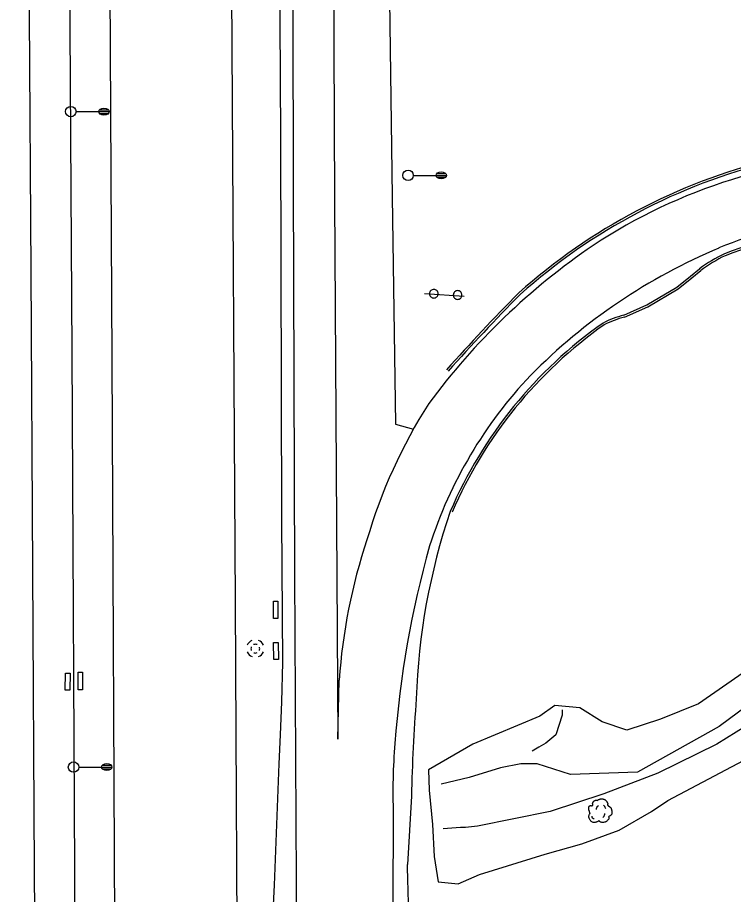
# Model space of a CAD drawing. Extents: x 2145380 to 2157287, y 139568 to 149130.
# Drawn here: x 2150807.7 to 2151012.5, y 143094.8 to 143345.6 of the extents above; entities that cross this region are included whole.
import ezdxf

# ---------------------------------------------------------------- set-up
doc = ezdxf.new("R2010")
doc.units = 0
for name, color, linetype in [('TOPO_Asphalt', 7, 'Continuous'), ('TOPO_Curb Back', 7, 'Continuous'), ('TOPO_DRAIN_Inlet Grate', 7, 'Continuous'), ('TOPO_DRAIN_Manhole', 7, 'Continuous'), ('TOPO_Flowline', 7, 'Continuous'), ('TOPO_Light Pole', 7, 'Continuous'), ('TOPO_Misc', 7, 'Continuous'), ('TOPO_Sign', 7, 'Continuous'), ('TOPO_Tree', 7, 'Continuous'), ('TOPO_Wall Freestanding', 7, 'Continuous')]:
    doc.layers.add(name, color=color, linetype=linetype)

# ---------------------------------------------------------------- blocks, each defined once
blk = doc.blocks.new('POST')
at = {"layer": 'TOPO_Misc'}
for start, end in [(89.99996, 180.00004), (179.99996, 270.00004), (359.99996, 90.00004), (269.99996, 0.00004)]:
    blk.add_arc((-0.01, 0.03), 3.16, start, end, dxfattribs=at)
blk = doc.blocks.new('LP')
at = {"layer": 'TOPO_Light Pole'}
blk.add_line((3.81, 0), (20.32, 0), dxfattribs=at)
for points in [[(20.32, 0), (27.94, 0)], [(20.32, 0), (23.5, 0)], [(20.83, 1.27), (27.43, 1.27)], [(20.83, 1.27), (23.5, 1.27)], [(23.71, 1.27), (27.43, 1.27)], [(23.71, 0), (27.94, 0)], [(20.83, -1.27), (27.43, -1.27)], [(20.83, -1.27), (23.5, -1.27)], [(23.71, -1.27), (27.43, -1.27)]]:
    blk.add_lwpolyline(points, dxfattribs=at)
blk.add_circle((0, 0), 3.81, dxfattribs=at)
blk.add_ellipse((24.13, 0), major_axis=(3.81, 0), ratio=0.666667, dxfattribs=at)
blk = doc.blocks.new('MHEXST')
at = {"layer": 'TOPO_DRAIN_Manhole'}
for centre, radius, start, end in [((-0.1, 0.3), 12.7, 112.9748, 158.2636), ((-0.1, 0.1), 6.35, 157.9722, 204.161), ((-0.1, 0.1), 6.35, 66.1941, 113.691), ((-0.1, 0.3), 12.7, 22.0744, 68.6991), ((-0.1, 0.1), 6.35, 336.8023, 21.4046), ((-0.1, 0.3), 12.7, 202.6921, 248.1938), ((-0.1, 0.1), 6.35, 248.5791, 293.1995), ((-0.1, 0.3), 12.7, 291.7963, 337.3032)]:
    blk.add_arc(centre, radius, start, end, dxfattribs=at)
blk = doc.blocks.new('TREE')
at = {"layer": 'TOPO_Tree'}
for points in [[(-14.1, -0.4), (-14.2, 0.5), (-14.4, 1.4), (-14.6, 2.3), (-14.8, 3.2), (-15.5, 4), (-15.7, 4.9), (-15.8, 5.6), (-15.7, 6.3), (-15.7, 7), (-15.6, 7.9), (-15.7, 8.8), (-15.1, 9.7), (-14.6, 10.4), (-13.8, 10.5), (-13, 10.7), (-12.2, 11), (-11.1, 10), (-10.4, 10.7), (-9.4, 11.7), (-10.3, 13.3), (-9.8, 14.4), (-9.6, 15.1), (-9.3, 15.9), (-8.8, 16.5), (-8.2, 17.3), (-7.5, 17.7), (-6.7, 18.1), (-6.1, 18.4), (-5.6, 18.6), (-5.1, 18.7), (-4.5, 18.7), (-4, 18.5), (-3.5, 18.1)], [(-3.5, 17.6), (-3.1, 18.3), (-2.6, 18.8), (-1.9, 19.2), (-1, 19.7), (-0.2, 20), (0.7, 20.2), (1.6, 20.5), (2.5, 20.8), (3.4, 20.8), (4.1, 20.7), (4.8, 20.5), (5.5, 20.2), (6.4, 19.9), (7.3, 19.7), (8.2, 19.2), (9.4, 18.4), (10, 17.2), (10.8, 16), (11.2, 15.3), (11.6, 14.6), (11.9, 13.9), (12.2, 13.1), (11.4, 12), (11.9, 11.2), (12, 11), (12.2, 10.9), (12.4, 10.7), (12.9, 10.4), (13.5, 10), (14, 9.7), (14.7, 9.2), (15.4, 8.7), (16.1, 8.1), (16.7, 7.5), (16.9, 6.7), (17.1, 6), (17.6, 4.4), (17.7, 2.8), (17.7, 1.2), (17.7, -0.2), (17.8, -2.2), (16.6, -3), (15.5, -3.8), (14.3, -4.6), (13.2, -5.3)], [(13.2, -5.3), (13.3, -5.8), (13.4, -6.3), (13.4, -6.7), (13.8, -8.5), (12.2, -10), (10.8, -11.5), (10, -12.3), (9.1, -12.8), (8.2, -13.1), (6, -13.8), (3.3, -13.6), (1.3, -13.1), (0.5, -12.9), (-0.1, -11.4), (-0.8, -11.5), (-2, -11.6), (-3.3, -12.8), (-4.5, -13.1), (-6.1, -13.5), (-7.8, -14), (-9.3, -13.6), (-11.4, -13.1), (-12.8, -11.4), (-14.1, -9.4), (-15.3, -7.3), (-15.6, -5.1), (-15.1, -3), (-14.9, -1.9), (-13.9, -0.8), (-13.5, 0.1)], [(-4.2, 5.1), (-4.5, 6.1), (-4.3, 7.2), (-3.8, 8.2), (-3.3, 9.3), (-2.7, 10.3), (-1.6, 11)], [(5.9, 11.2), (6.5, 10.7), (7, 10.2), (7.4, 9.5), (7.9, 8.6), (8.3, 7.6), (8.5, 6.6)], [(-11.4, -4.5), (-11.5, -5.4), (-11, -6.3), (-10.1, -7.2), (-9.3, -8), (-8.5, -8.3), (-7.7, -8.1)], [(4.8, -6.3), (5.7, -5.7), (6.3, -4.9), (6.8, -3.9), (7.4, -2.8), (7.6, -1.7), (7.5, -0.6)]]:
    blk.add_open_spline(points, degree=3, dxfattribs=at)

msp = doc.modelspace()

# ---------------------------------------------------------------- linework, layer by layer
at = {"layer": 'TOPO_Asphalt'}
for points in [[(2150866.05, 143879.67), (2150865.06, 143937.66), (2150864.85, 143990.13), (2150864.67, 144035.58), (2150864.21, 144105.64), (2150863.95, 144155.28), (2150871.2, 144071), (2150878.42, 143976.77), (2150880.39, 143949.29), (2150881.94, 143894.16), (2150882.71, 143830.48), (2150883.7, 143742.16), (2150884.39, 143667.9), (2150885.11, 143586.96), (2150885.8, 143496.4), (2150886.28, 143393.88), (2150886.54, 143298.22), (2150886.9, 143186.43), (2150887.34, 143098.73), (2150887.77, 143037.36)], [(2150830.91, 143895.8), (2150831.67, 143777.46), (2150832.37, 143667.21), (2150833.05, 143528.43), (2150833.9, 143389.43), (2150834.67, 143247.88), (2150835.5, 143066.4), (2150835.69, 143046.02)], [(2150812.93, 143049.81), (2150812.56, 143101.87), (2150811.56, 143273.04), (2150810.63, 143419.6), (2150809.49, 143601.8), (2150808.56, 143747.87), (2150807.67, 143887.53)], [(2150866.05, 143879.67), (2150866.54, 143784.63), (2150867.21, 143638.78), (2150867.83, 143506.79), (2150868.83, 143353.29), (2150869.91, 143178.27), (2150870.6, 143047.85), (2150870.66, 143040.2)], [(2150896.08, 143684.35), (2150896.77, 143640.39), (2150897.23, 143544.57), (2150897.79, 143426.39), (2150898.3, 143293.37), (2150899.26, 143139.25), (2150899.7, 143156.09)], [(2150935.1, 143565.57), (2150933.45, 143566.77), (2150931.67, 143566.62), (2150918.17, 143565.18), (2150916.88, 143522.25), (2150914.53, 143480.03), (2150913.61, 143443.01), (2150913.54, 143398.5), (2150914.06, 143350.58), (2150914.82, 143294.42), (2150915.75, 143229.35), (2150920.93, 143227.91)], [(2150920.36, 143122.92), (2150919.21, 143103.4)], [(2150915.15, 143117.8), (2150915.03, 143092.27), (2150916.45, 143045.45), (2150916.78, 143032.53)]]:
    msp.add_lwpolyline(points, dxfattribs=at)
for centre, radius, start, end in [((2151058.97, 143148.92), 157.5, 91.3823, 123.3736), ((2151057.97, 143159.7), 129.86, 83.8667, 112.4737), ((2151082.81, 143118.45), 196.09, 124.2951, 143.4466), ((2151072.3, 143127.01), 165.54, 112.7332, 135.3896), ((2151046.36, 143155.88), 126.82, 136.4434, 162.2854), ((2151054.91, 143153), 153.5, 147.6049, 163.6283), ((2151107.92, 143144.63), 186.31, 161.3043, 178.1163), ((2151059.2, 143145.46), 159.86, 161.4695, 176.1872), ((2151194.89, 143118.07), 279.96, 164.1642, 175.9234), ((2151466.21, 143110.28), 546, 175.7481, 178.6734), ((2151077.18, 143124.02), 162.14, 175.0637, 182.1991), ((2150392.76, 143084.45), 526.78, 359.1023, 2.0616)]:
    msp.add_arc(centre, radius, start, end, dxfattribs=at)
at = {"layer": 'TOPO_Curb Back'}
for points in [[(2150981.1, 143260.49), (2150987.72, 143263.45), (2150996.28, 143268.48), (2151000.15, 143271.64), (2151002.75, 143273.75)], [(2150981.3, 143259.92), (2150988, 143262.91), (2150996.62, 143267.99), (2151000.53, 143271.18), (2151003.12, 143273.27)]]:
    msp.add_lwpolyline(points, dxfattribs=at)
for centre, radius, start, end in [((2151064.48, 143139.55), 170.51, 103.9992, 131.7116), ((2151064.48, 143139.55), 169.91, 104.0029, 131.7051), ((2151059.95, 143149.91), 137.56, 95.6329, 111.353), ((2151059.95, 143149.91), 136.96, 95.6329, 111.3439), ((2151028.07, 143239.75), 42.39, 115.4415, 126.6775), ((2151028.07, 143239.75), 41.79, 115.4705, 126.6618), ((2151393.92, 142829.97), 622.1, 135.39239, 138.16757), ((2151393.89, 142830), 621.45, 135.394, 138.16763), ((2150988.1, 143233.18), 28.19, 104.3818, 117.2964), ((2150988.1, 143233.18), 27.59, 104.2765, 117.2117), ((2151048.25, 143154.26), 127.08, 125.1016, 156.782), ((2151048.25, 143154.26), 126.48, 125.1202, 156.782)]:
    msp.add_arc(centre, radius, start, end, dxfattribs=at)
at = {"layer": 'TOPO_DRAIN_Inlet Grate'}
for points in [[(2150880.91, 143173.74), (2150880.92, 143178.72), (2150882.12, 143178.72), (2150882.11, 143173.73)], [(2150881.03, 143162.01), (2150880.92, 143166.88), (2150882.2, 143166.91), (2150882.31, 143162.04)], [(2150821.27, 143153.26), (2150821.35, 143158.1), (2150822.73, 143158.08), (2150822.66, 143153.24)], [(2150824.97, 143153.31), (2150824.98, 143158.35), (2150826.26, 143158.35), (2150826.25, 143153.3)]]:
    msp.add_lwpolyline(points, close=True, dxfattribs=at)
at = {"layer": 'TOPO_Flowline'}
for points in [[(2151099.1, 143262.26), (2151096.77, 143260.35), (2151095.96, 143255.05), (2151095.11, 143247.18), (2151093.11, 143241.45), (2151089.8, 143234.13), (2151084.38, 143222.3), (2151081.97, 143214.91), (2151079.31, 143210.31), (2151065.01, 143189.3), (2151058.97, 143183.05), (2151046.53, 143171.84), (2151034.71, 143161.7), (2151026.81, 143156.43), (2151008.38, 143142.84), (2150984.98, 143129.76), (2150965.81, 143129.09), (2150956.27, 143132.15), (2150951.66, 143132.14), (2150945.87, 143131.02), (2150936.87, 143128.21), (2150928.85, 143126.39)], [(2151109.1, 143255.87), (2151106.47, 143253.36), (2151104.5, 143250.28), (2151100.36, 143246.26), (2151096.52, 143240.03), (2151094.77, 143235.95), (2151089.99, 143221.89), (2151086.74, 143214.14), (2151081.94, 143205.86), (2151071.54, 143190.52), (2151065.48, 143183.88), (2151052.47, 143170.34), (2151038.76, 143158.53), (2151021.5, 143146.35), (2151007.74, 143137.74), (2150990.85, 143129.45), (2150975.4, 143123.58), (2150960.03, 143118.55), (2150939.21, 143114.31), (2150935.86, 143113.99), (2150934.37, 143113.95), (2150931.86, 143113.78), (2150929.45, 143113.53)], [(2150963.46, 143147.56), (2150963.44, 143146.06), (2150961.67, 143140.41), (2150958.79, 143138.11), (2150956.83, 143136.97), (2150954.84, 143135.8)]]:
    msp.add_lwpolyline(points, dxfattribs=at)
at = {"layer": 'TOPO_Sign'}
msp.add_lwpolyline([(2150935.44, 143265.78), (2150924.07, 143266.54)], dxfattribs=at)
at = {"layer": 'TOPO_Tree'}
msp.add_lwpolyline([(2151031.45, 143169.48), (2151002.48, 143149.36), (2150991.64, 143144.9), (2150981.95, 143141.75), (2150974.9, 143144.13), (2150968.5, 143148.17), (2150961.36, 143148.86), (2150957.08, 143145.76), (2150937.91, 143137.74), (2150925.22, 143130.42), (2150925.43, 143124.61), (2150926.39, 143114.79), (2150926.9, 143105.68), (2150927.98, 143098.42), (2150933.75, 143097.85), (2150939.85, 143100.5), (2150958.65, 143106.3), (2150969.08, 143109.24), (2150979.8, 143113.21), (2150989.03, 143118.54), (2150993.69, 143121.68), (2151022.01, 143136.68)], dxfattribs=at)
at = {"layer": 'TOPO_Wall Freestanding'}
for points in [[(2150816.91, 144319.52), (2150816.87, 144276.11), (2150815.95, 144245.15), (2150815.62, 144222.72), (2150816.62, 144196.87), (2150817.93, 144113.24), (2150818.37, 144033), (2150819.07, 143908.86), (2150819.34, 143887.25), (2150820.2, 143749.08), (2150821.44, 143516.51), (2150822.31, 143388.94), (2150823.24, 143249.95), (2150824.05, 143083.04), (2150825.67, 143063.22), (2150826.64, 143047.53)], [(2150880.21, 143821.14), (2150880.62, 143741.07), (2150880.91, 143646.34), (2150881.58, 143536.83), (2150882.22, 143427.74), (2150882.86, 143311.58), (2150883.19, 143202), (2150883.47, 143161.17), (2150883.22, 143149.85), (2150882.82, 143140.47), (2150882.4, 143132.18), (2150881.11, 143097.49), (2150879.15, 143059.55), (2150879.46, 143057.37), (2150879.8, 143038.68)]]:
    msp.add_lwpolyline(points, dxfattribs=at)

# ---------------------------------------------------------------- block references
at = {"layer": 'TOPO_DRAIN_Manhole', "xscale": 0.19685000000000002, "yscale": 0.19685000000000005}
msp.add_blockref('MHEXST', (2150875.71, 143165.09), dxfattribs=at)
at = {"layer": 'TOPO_Light Pole', "xscale": 0.39370000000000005, "yscale": 0.3937000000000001}
for p in [(2150822.9, 143318.7), (2150919.39, 143300.47), (2150823.68, 143131.24)]:
    msp.add_blockref('LP', p, dxfattribs=at)
at = {"layer": 'TOPO_Misc', "xscale": 0.39370000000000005, "yscale": 0.3937000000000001}
for p in [(2150926.77, 143266.61), (2150933.57, 143266.24)]:
    msp.add_blockref('POST', p, dxfattribs=at)
at = {"layer": 'TOPO_Tree', "xscale": 0.19685000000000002, "yscale": 0.19685000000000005}
msp.add_blockref('TREE', (2150974.16, 143118.09), dxfattribs=at)

doc.saveas('drawing.dxf')
